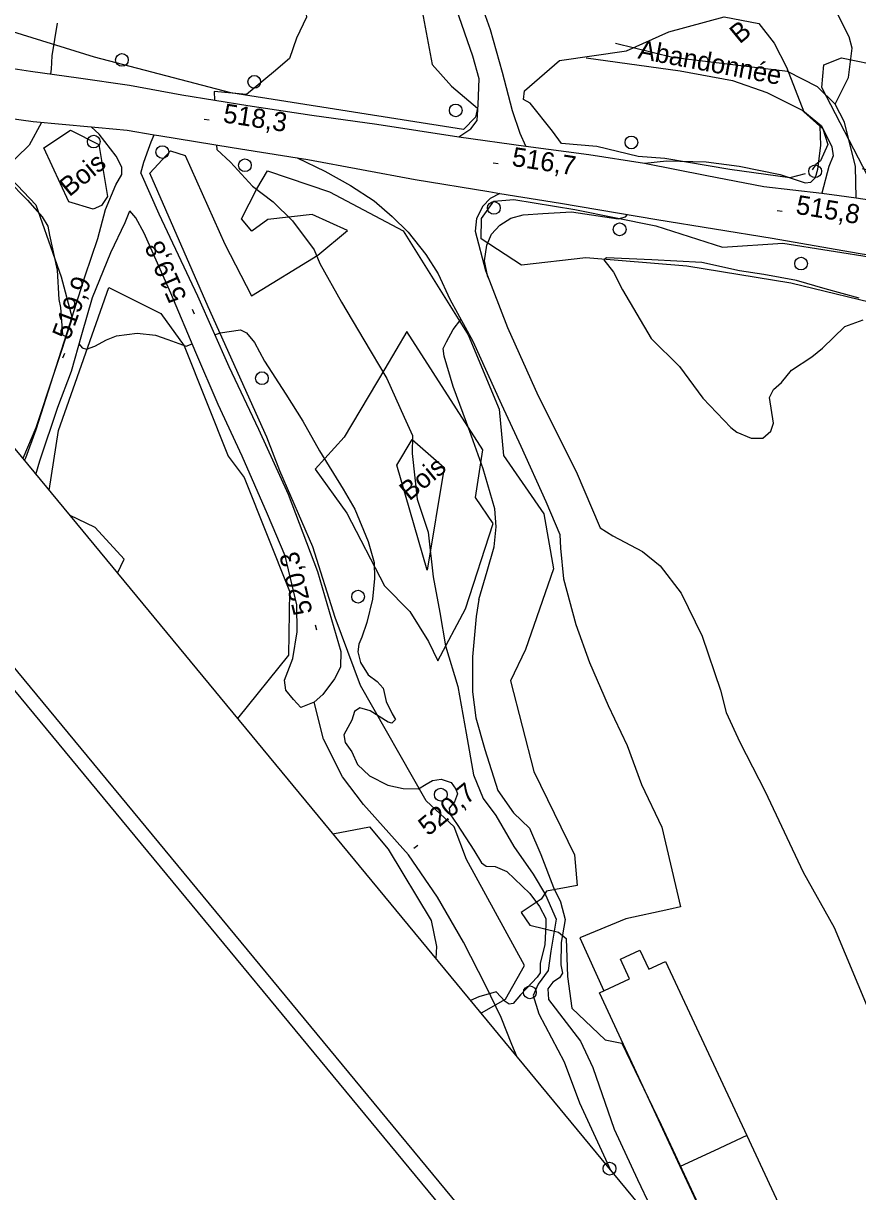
# Model space of a CAD drawing. Extents: x 347059 to 352153, y 6073752 to 6078601.
# Drawn here: x 347769 to 347965.7, y 6074791.6 to 6075066.9 of the extents above; entities that cross this region are included whole.
import ezdxf

# ---------------------------------------------------------------- set-up
doc = ezdxf.new("R2010")
doc.units = 0
for name, color, linetype in [('Level 1', 7, 'Continuous'), ('Level 19', 7, 'Continuous'), ('Level 2', 7, 'Continuous'), ('Level 21', 7, 'Continuous'), ('Level 22', 7, 'Continuous'), ('Level 3', 7, 'Continuous'), ('Level 31', 7, 'Continuous'), ('Level 36', 7, 'Continuous'), ('Level 44', 7, 'Continuous'), ('Level 60', 7, 'Continuous')]:
    doc.layers.add(name, color=color, linetype=linetype)

msp = doc.modelspace()

# ---------------------------------------------------------------- linework, layer by layer
at = {"layer": 'Level 1'}
for points in [[(347777.02, 6075067), (347775.71, 6075059.26)], [(347775.71, 6075059.26), (347775.59, 6075056.11), (347775.41, 6075054.99)], [(347773.33, 6075043.59), (347770.36, 6075038.18), (347764.36, 6075032.34), (347764.3, 6075031.5), (347765.2, 6075030.13), (347770, 6075025.24), (347773.43, 6075021.34), (347774.76, 6075019.13), (347775.23, 6075017), (347776.99, 6075008.78), (347777.41, 6075001.82), (347777.76, 6074999.99), (347778.25, 6074993.54), (347779.06, 6074993.15)], [(347814.17, 6074993.52), (347815.42, 6074994.01), (347820.21, 6074994.66), (347821.6, 6074993.96), (347823.5, 6074991.71), (347825.88, 6074987.32), (347830.86, 6074979.54), (347834.88, 6074973.21), (347838.84, 6074966.16), (347844.44, 6074957.18), (347847.15, 6074952.4), (347850.34, 6074944.84), (347851.73, 6074939.89), (347851.77, 6074936.07), (347851.36, 6074931.2), (347850.03, 6074925.69), (347848.8, 6074922.26), (347848.08, 6074920.59), (347847.85, 6074918.81), (347848.51, 6074916.3), (347850.29, 6074913.4), (347852.4, 6074911.85), (347853.86, 6074910.29), (347854.06, 6074909.26), (347854.53, 6074907.13), (347855.95, 6074904.19), (347856.78, 6074902.89), (347855.91, 6074902.03), (347855.06, 6074902.25), (347850.81, 6074904.92), (347848.33, 6074905.64), (347847.1, 6074904.73), (347846.42, 6074902.7), (347844.54, 6074899.25), (347844.89, 6074897.42), (347846.45, 6074895.26), (347847.79, 6074892.26), (347850.6, 6074889.57), (347854.97, 6074887.39), (347858.59, 6074886.58), (347862.2, 6074886.56)], [(347782.15, 6074991.29), (347782.89, 6074990.46), (347783.95, 6074990.15), (347785.89, 6074990.85), (347788.62, 6074992.34), (347791.01, 6074993.29), (347795.84, 6074993.88), (347800.21, 6074993.43), (347803.09, 6074992.39), (347807.38, 6074990.88), (347808.79, 6074991.43)], [(347862.2, 6074886.56), (347863.95, 6074887.63), (347865.47, 6074888.51), (347867.52, 6074888.77), (347869.91, 6074887.99), (347870.94, 6074886.46), (347871.35, 6074885.34), (347870.69, 6074883.45), (347869.4, 6074881.97), (347869.58, 6074880.66), (347871.32, 6074878.13), (347875.22, 6074872.1), (347876.99, 6074869.06), (347878.16, 6074868.31), (347880.25, 6074868.2), (347882.97, 6074867.03), (347888.39, 6074861.88), (347890.73, 6074858.79), (347892.16, 6074856), (347892.18, 6074854.56), (347891.99, 6074849.74), (347890.84, 6074845.43), (347890.87, 6074843.2), (347890.13, 6074842.18), (347886.23, 6074837.96), (347884.47, 6074835.94), (347883.52, 6074835.81), (347882.63, 6074836.39), (347880.51, 6074838.66), (347876.39, 6074837.54), (347874.43, 6074836.66)]]:
    msp.add_lwpolyline(points, dxfattribs=at)
at = {"layer": 'Level 19'}
for points in [[(347769.31, 6074963.87), (347769.59, 6074964.5), (347772.03, 6074971.23), (347776.15, 6074983.99), (347780.53, 6074997.78), (347783.56, 6075007.39), (347786.56, 6075016.24), (347788.43, 6075023.03), (347790.8, 6075028.88), (347792.23, 6075031.27), (347792.23, 6075033.06), (347790.88, 6075035.66), (347786.91, 6075040.78), (347785.04, 6075042.56)], [(347796.73, 6075031.59), (347797.39, 6075034.22), (347798.52, 6075037.25), (347799.17, 6075038.99), (347799.89, 6075040.65)], [(347833.58, 6075035.25), (347840.12, 6075032.09), (347846.14, 6075028.73), (347851.76, 6075025.13), (347855.99, 6075021.4), (347859.74, 6075017.72), (347863.91, 6075012.45), (347866.8, 6075007.9), (347869.52, 6075001.94), (347874.95, 6074992.03), (347881.76, 6074977.12), (347886.29, 6074967.28), (347892.21, 6074954.25), (347895.5, 6074946.44), (347895.62, 6074943.24), (347896.35, 6074935.99), (347899.22, 6074925.27), (347902.49, 6074916.31), (347906.88, 6074906.19), (347911.33, 6074896.72), (347914.71, 6074887.54), (347919.56, 6074877.5), (347923.95, 6074858.75), (347921.19, 6074858.1), (347911.02, 6074855.92), (347900.23, 6074851.42), (347905.85, 6074838.91)], [(347796.73, 6075031.59), (347800.99, 6075022.01), (347810.06, 6075002.71), (347817.5, 6074986.09), (347824.49, 6074971.26), (347831.47, 6074955.99), (347838.35, 6074937.72), (347843.88, 6074918.92), (347843.79, 6074915.19), (347842.4, 6074912.47), (347839.59, 6074908.78), (347837.54, 6074906.99), (347834.46, 6074905.69), (347832.72, 6074907.59), (347830.92, 6074909.75), (347830.57, 6074912.14), (347832.58, 6074917.24), (347833.55, 6074923.49), (347833.49, 6074929.92), (347830.71, 6074941.4), (347826.56, 6074951.29), (347820.57, 6074964.92), (347814.96, 6074977.1), (347809.66, 6074989.37), (347803.77, 6075003.33), (347800.02, 6075011.84), (347797.52, 6075017.44), (347795.58, 6075021.12), (347794.13, 6075022.75)], [(347881.32, 6075026.85), (347879.04, 6075025.68), (347877.32, 6075023.87), (347875.87, 6075020.94), (347875.56, 6075017.91), (347877.94, 6075008.68), (347883.13, 6074995.27), (347890.41, 6074979.18), (347899.36, 6074961.34), (347905.01, 6074948), (347907.95, 6074946.19), (347914.97, 6074942.45), (347919.15, 6074939.05), (347924.05, 6074932.64), (347929.01, 6074922.54), (347933.33, 6074909.81), (347934.69, 6074904.5), (347937.9, 6074897.51), (347943.91, 6074885.89), (347952.82, 6074866.93), (347960.13, 6074853.84), (347968.33, 6074834.3)], [(347771.98, 6074960.64), (347772.91, 6074963.83), (347777.15, 6074976.45), (347780.35, 6074984.94), (347782.81, 6074993.63), (347785.35, 6075002.31), (347789.64, 6075012.9), (347793.01, 6075019.96), (347794.13, 6075022.75)]]:
    msp.add_lwpolyline(points, dxfattribs=at)
at = {"layer": 'Level 2'}
for points in [[(347821.53, 6075140.46), (347825.53, 6075133.34), (347826.15, 6075127.58), (347824.83, 6075122.07), (347824.66, 6075114.75), (347827.24, 6075105.92), (347828.83, 6075098.73), (347829.21, 6075093.07), (347831.83, 6075084.19), (347835.1, 6075074.08), (347835.76, 6075068.35), (347833.41, 6075063.47), (347831.75, 6075058.65), (347827.99, 6075055.44), (347821.61, 6075050.19), (347813.97, 6075050.84), (347814.06, 6075048.82)], [(347960.38, 6075047.89), (347960.49, 6075048.03), (347960.49, 6075048.03), (347963.54, 6075054.17), (347964.41, 6075061.11), (347963.67, 6075063.71), (347960.45, 6075070.08)], [(347915.53, 6075033.94), (347920.62, 6075034.5), (347930, 6075034.26), (347937.74, 6075033.3), (347947.41, 6075031.3), (347953.32, 6075029.34), (347954.64, 6075029.52), (347955.74, 6075030.58), (347956.34, 6075032.55), (347956.67, 6075035.62), (347957.03, 6075038.19), (347956.89, 6075042.6), (347956.9, 6075042.98)], [(347814.55, 6075038.25), (347814.6, 6075037.17), (347817.88, 6075034.23), (347823.03, 6075028.59), (347827.94, 6075024.85), (347832.51, 6075020.36), (347837.59, 6075013.54), (347838.93, 6075010.33), (347844.05, 6075001.23), (347849.31, 6074992.32), (347854.68, 6074983.19), (347858.82, 6074974.1), (347860.75, 6074969.81), (347860.65, 6074965.54), (347861.88, 6074954.83), (347864.46, 6074946.98), (347865.59, 6074936.49), (347867.23, 6074928.07), (347868.52, 6074920.25), (347871.43, 6074910.65), (347873.37, 6074899.64)], [(347878.54, 6075007.14), (347877.73, 6075010.99), (347878.25, 6075014.63), (347879.35, 6075017.28), (347881.33, 6075019.35), (347883.93, 6075021), (347886.83, 6075021.83), (347891.49, 6075022.15), (347898.25, 6075022.5), (347909.26, 6075020.83), (347910.97, 6075021.33), (347911.45, 6075021.88)], [(347966.01, 6075002.18), (347958.03, 6075004.37), (347951.26, 6075006.29), (347943.54, 6075007.73), (347937.85, 6075008.61), (347928.95, 6075010.55), (347917.15, 6075011.21), (347906.52, 6075011.64), (347905.87, 6075011.17), (347908.1, 6075008.31), (347910.25, 6075004.11), (347917.02, 6074992.66), (347923.66, 6074986.05), (347929.23, 6074978.56), (347935.77, 6074971.71), (347937.22, 6074970.6), (347940.6, 6074969.15), (347943.35, 6074969.19), (347945.21, 6074970.82), (347945.83, 6074972.68)], [(347876.37, 6074931.17), (347878.38, 6074937.79), (347880.03, 6074943.58), (347880.49, 6074948.24), (347880.2, 6074952.53), (347877.44, 6074961.95), (347874.27, 6074970.75), (347870.38, 6074981.35), (347868.23, 6074988.48), (347868.02, 6074990.3), (347868.8, 6074991.9), (347870.35, 6074994.8), (347872.13, 6074997.17)], [(347945.83, 6074972.68), (347944.91, 6074978.73), (347945.86, 6074980.65), (347947.77, 6074982.32), (347950.11, 6074985.17), (347954.86, 6074988.3), (347957.38, 6074990.41), (347962.67, 6074995.49), (347967.02, 6074997.02)], [(347876.37, 6074931.17), (347875.75, 6074927.17), (347874.87, 6074917.63), (347874.9, 6074909.38), (347875.69, 6074903.23), (347877.82, 6074895.82), (347880.89, 6074886.15), (347884.56, 6074880.88), (347888.33, 6074877.29), (347890.98, 6074871.08), (347894.02, 6074863.3), (347895.66, 6074859.9), (347896.72, 6074855.72), (347895.82, 6074850.35), (347895.74, 6074845.07), (347896.08, 6074843.09), (347895.41, 6074841.99), (347893.87, 6074840.96), (347892.66, 6074839.4), (347892.8, 6074836.85), (347900.39, 6074827.08), (347903.28, 6074820.83), (347908.3, 6074806.35), (347913.82, 6074794.44), (347919.92, 6074781.61)], [(347873.37, 6074899.64), (347875.12, 6074889.82), (347877.43, 6074884.28), (347880.41, 6074880.26), (347884.67, 6074872.91), (347889.17, 6074866.43), (347892.11, 6074861.56), (347894.6, 6074855.79), (347893.35, 6074848.24), (347892.73, 6074843.69), (347890.4, 6074840.48), (347889.18, 6074837.8)], [(347889.18, 6074837.8), (347890.56, 6074833.49), (347896.49, 6074822.21), (347900.16, 6074812.5), (347906.72, 6074798.27), (347907.34, 6074796.83)]]:
    msp.add_lwpolyline(points, dxfattribs=at)
at = {"layer": 'Level 21'}
for points in [[(347887.46, 6075037.96), (347886.16, 6075040.94), (347884.32, 6075046.29), (347882, 6075055.35), (347879.16, 6075065.4), (347876.82, 6075071.98)], [(347705.83, 6075067.75), (347719.45, 6075065.23), (347732.67, 6075062.66), (347745.79, 6075060.13), (347758.5, 6075057.48), (347763.54, 6075056.73), (347770.69, 6075055.65), (347782.01, 6075054.06), (347794.01, 6075052.37), (347806.38, 6075050.08), (347821.95, 6075047.53), (347837.03, 6075045.32), (347852.37, 6075043.16), (347871.71, 6075040.15), (347874.49, 6075042.05), (347876.01, 6075044), (347876.24, 6075047.77), (347876.48, 6075053.82), (347874.97, 6075059.22), (347871.12, 6075070.29)], [(347965.31, 6075025.8), (347965.16, 6075033.16), (347962.6, 6075043.6), (347960.38, 6075047.89), (347956.25, 6075051.93), (347949.16, 6075055.59), (347922.02, 6075058.85), (347908.61, 6075062.18)], [(347901.69, 6075058.81), (347923.86, 6075055.75), (347936.22, 6075053.49), (347944.29, 6075050.64), (347952.8, 6075046.36), (347957.13, 6075042.79), (347959.62, 6075037.83), (347959.91, 6075035.68), (347958.87, 6075033.16), (347957.22, 6075026.88)], [(347756.03, 6075045.91), (347771.32, 6075043.76), (347785.04, 6075042.56), (347786.77, 6075042.41), (347793.46, 6075041.73), (347799.89, 6075040.65), (347800.93, 6075040.48), (347818.23, 6075037.65), (347833.58, 6075035.25), (347836.11, 6075034.86), (347861.41, 6075030.09), (347878.73, 6075027.26), (347881.32, 6075026.85), (347895.67, 6075024.55), (347918.34, 6075020.71), (347945.54, 6075016.29), (347965.84, 6075012.79), (347991.16, 6075008.67), (348007.63, 6075006), (348023.25, 6075003), (348037.46, 6075000.61), (348046.96, 6074999.03), (348053.64, 6074997.92), (348065.51, 6074996.56)], [(347871.71, 6075040.15), (347871.71, 6075040.15), (347887.46, 6075037.96), (347902.3, 6075036.05), (347915.42, 6075033.97), (347930.1, 6075031.09), (347943.58, 6075028.49), (347957.22, 6075026.88), (347961.36, 6075026.39), (347965.31, 6075025.8), (347978.93, 6075023.75)]]:
    msp.add_lwpolyline(points, dxfattribs=at)
at = {"layer": 'Level 22'}
msp.add_lwpolyline([(347885.45, 6074823.33), (347884.16, 6074826.29), (347881.69, 6074832.66), (347878.01, 6074840.11), (347872.81, 6074850.38), (347866.62, 6074861.03), (347859.8, 6074871), (347849.17, 6074882.85), (347844.23, 6074889.32), (347839.76, 6074898.26), (347837.54, 6074906.99)], dxfattribs=at)
at = {"layer": 'Level 3'}
for p, q in [((347811.65, 6075044.34), (347812.84, 6075044.16)), ((347879.74, 6075034.07), (347880.93, 6075033.89)), ((347946.68, 6075022.83), (347947.87, 6075022.63)), ((347809.35, 6074998.38), (347808.87, 6074999.48)), ((347778.36, 6074988.06), (347778.78, 6074989.18)), ((347838.2, 6074923.9), (347837.92, 6074925.07)), ((347861.11, 6074872.52), (347862.03, 6074873.29))]:
    msp.add_line(p, q, dxfattribs=at)
at = {"layer": 'Level 31'}
for points in [[(347946.06, 6074749.98), (347942.01, 6074758.66), (347923.88, 6074797.56), (347904.82, 6074838.44), (347911.9, 6074841.74), (347909.75, 6074846.36), (347914.37, 6074848.52), (347916.47, 6074844), (347920.43, 6074845.85)], [(347920.43, 6074845.85), (347939.56, 6074804.8), (347957.55, 6074766.22), (347976.66, 6074725.22), (347969.34, 6074721.81)], [(347939.56, 6074804.8), (347931.86, 6074801.25), (347923.88, 6074797.56)]]:
    msp.add_lwpolyline(points, dxfattribs=at)
at = {"layer": 'Level 36'}
for centre in [(347792.26, 6075058.31), (347823.45, 6075053.14), (347870.94, 6075046.41), (347785.61, 6075039.06), (347912.36, 6075038.85), (347801.79, 6075036.58), (347821.26, 6075033.48), (347955.67, 6075032.08), (347879.93, 6075023.42), (347909.59, 6075018.38), (347952.36, 6075010.32), (347825.27, 6074983.3), (347847.92, 6074931.81), (347867.43, 6074885.16), (347888.42, 6074838.57), (347907.2, 6074797.02)]:
    msp.add_circle(centre, 1.5, dxfattribs=at)
at = {"layer": 'Level 44'}
for points in [[(347861.15, 6075079.91), (347865.37, 6075057.26), (347869.96, 6075052.12), (347876.09, 6075046.92), (347875.58, 6075044.84), (347872.78, 6075041.91), (347817.9, 6075050.53), (347785.78, 6075058.96), (347764.27, 6075065.62), (347759.87, 6075067.81)], [(347953.3, 6075031.46), (347949.74, 6075030.53), (347935.56, 6075032.46), (347920.21, 6075035.07), (347913.97, 6075035.55), (347904.23, 6075037.9), (347895.89, 6075038.57), (347893.72, 6075041.54), (347888.53, 6075048.13), (347886.89, 6075049.01), (347887.16, 6075051.02), (347895.39, 6075058.19), (347911.17, 6075060.44), (347921.2, 6075064.92), (347934.25, 6075068.47), (347942.43, 6075066.92), (347946.01, 6075062.27), (347948.93, 6075056.63), (347952.98, 6075046.08), (347957.45, 6075042.03), (347958.64, 6075038.34), (347956.97, 6075034.5), (347955.83, 6075033.64), (347954.93, 6075032.37)], [(347967.99, 6075031.08), (347957.26, 6075051.8), (347957.75, 6075057.14), (347961.9, 6075058.81), (347971.84, 6075056.77), (347978.55, 6075048), (347984, 6075032.49), (347982.02, 6075028.75), (347966.82, 6075032.62)], [(347694.84, 6075054), (347714.37, 6075049.54), (347747.86, 6075043.77), (347760.26, 6075036.39), (347771.98, 6075024.12), (347777.92, 6075007.16), (347780.53, 6074997.41), (347771.93, 6074971.61), (347768.87, 6074964.4)], [(347785.5, 6075023.13), (347779.72, 6075024.88), (347773.89, 6075037.6), (347780.12, 6075041.76), (347786.8, 6075038.39), (347788.86, 6075026.08), (347787.45, 6075024.01), (347785.5, 6075023.13)], [(347876.66, 6074833.96), (347877.03, 6074833.76), (347882.69, 6074836.99), (347887.14, 6074844.88), (347873.48, 6074869.85), (347870.61, 6074877.59), (347864.01, 6074883.71), (347848.51, 6074910.89), (347842.49, 6074926.88), (347837.25, 6074943.53), (347829.45, 6074961.47), (347826.43, 6074969.38), (347812.57, 6075000.14), (347798.85, 6075031.62), (347803.72, 6075036.88), (347807.2, 6075035.75), (347816.53, 6075014.89), (347822.82, 6075002.69), (347838.41, 6075012.27), (347845.46, 6075018.14), (347837.08, 6075021.91), (347826.63, 6075020.66), (347822.88, 6075017.98), (347820.46, 6075020.89), (347824.03, 6075027.89), (347826.61, 6075032.14), (347841.16, 6075027.24), (347858.57, 6075018), (347873.88, 6074993.55), (347881.17, 6074976.01), (347882.21, 6074965.07), (347891.73, 6074951.32), (347893.99, 6074938.38), (347887.36, 6074919.38), (347883.83, 6074911.95), (347889.32, 6074890.64), (347898.97, 6074870.99), (347899.61, 6074863.75), (347892.32, 6074862.45), (347891.09, 6074860.53), (347886.41, 6074857.38), (347888.42, 6074854.43), (347895.18, 6074852.76), (347897, 6074851.29), (347897.33, 6074842.28), (347898.28, 6074834.85), (347906.18, 6074827.35), (347910.11, 6074826.59), (347919.39, 6074807.38), (347941.1, 6074760.69)], [(347973.89, 6074999.85), (347949.92, 6075005.71), (347925.45, 6075009.72), (347901.63, 6075011.7), (347886.45, 6075009.97), (347876.98, 6075016.13), (347877, 6075020.94), (347879.9, 6075025), (347884.67, 6075025.39), (347899.05, 6075023.03), (347918.13, 6075019.19), (347933.83, 6075014.18), (347948.04, 6075015.1), (347969.93, 6075011.66)], [(347775.14, 6074956.82), (347777.35, 6074971), (347789.18, 6075004.71), (347801.47, 6074998.55), (347806.96, 6074990.9), (347817.28, 6074964.93), (347821.05, 6074959.92), (347831.78, 6074933.1), (347831.54, 6074918.01), (347819.53, 6074903.1)], [(347866.76, 6074916.66), (347873.25, 6074928.94), (347879.81, 6074949.06), (347875.63, 6074955.15), (347877.31, 6074966.42), (347859.45, 6074994.29), (347854.26, 6074985.48), (347844.66, 6074969.41), (347837.79, 6074961.9), (347845.3, 6074951.46), (347854.16, 6074934.39), (347860.11, 6074928.33), (347864.51, 6074921.25), (347866.76, 6074916.66)], [(347864.25, 6074938.05), (347857.05, 6074962.8), (347860.69, 6074968.82), (347868.24, 6074962.27), (347864.25, 6074938.05)], [(347791.25, 6074937.32), (347792.79, 6074940.69), (347785.99, 6074948.13), (347779.94, 6074951.01)], [(347841.97, 6074875.94), (347850.62, 6074877.6), (347855.02, 6074872.33), (347865.19, 6074855.48), (347866.42, 6074849.36), (347866.26, 6074846.55)]]:
    msp.add_lwpolyline(points, dxfattribs=at)
at = {"layer": 'Level 60'}
msp.add_lwpolyline([(347109.95, 6075761.81), (348728.53, 6073803.05), (351407.22, 6076016.53), (349788.63, 6077975.29)], close=True, dxfattribs=at)
for points in [[(347058.77, 6075766.69), (348723.67, 6073751.88)], [(347063.49, 6075766.23), (348724.12, 6073756.59)]]:
    msp.add_lwpolyline(points, dxfattribs=at)

# ---------------------------------------------------------------- texts
at = {"layer": 'Level 21'}
msp.add_text('Abandonnée', height=4.5, rotation=349.3885, dxfattribs=at).set_placement((347913.72, 6075058.69))
at = {"layer": 'Level 3'}
for s, rotation, p in [('518,3', 351.1188, (347815.92, 6075043.62)), ('516,7', 351.3287, (347884, 6075033.36)), ('515,8', 350.5866, (347950.93, 6075022.07)), ('519,8', 113.7965, (347807.66, 6075002.36)), ('519,9', 69.7161, (347779.9, 6074992.09)), ('520,3', 103.625, (347837.24, 6074928.1)), ('520,7', 39.62, (347864.47, 6074875.24))]:
    msp.add_text(s, height=4.5, rotation=rotation, dxfattribs=at).set_placement(p)
at = {"layer": 'Level 44'}
for s, p in [('B', (347937.87, 6075061.93)), ('Bois', (347779.87, 6075025.9)), ('Bois', (347860.02, 6074954.23))]:
    msp.add_text(s, height=4.5, rotation=39.568, dxfattribs=at).set_placement(p)

doc.saveas('drawing.dxf')
